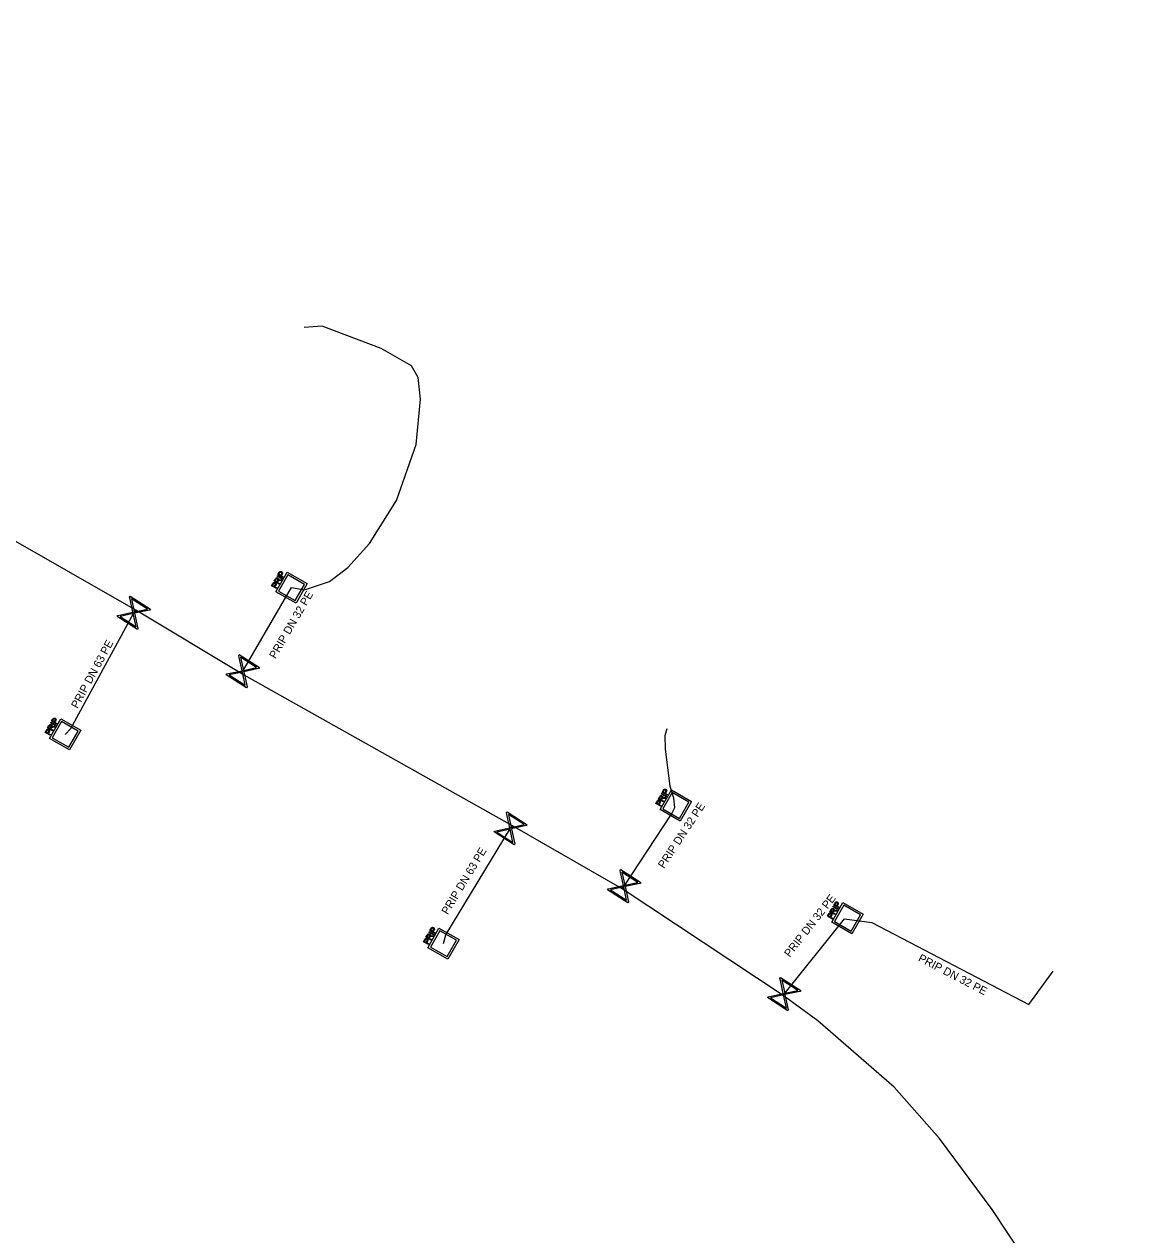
# Model space of a CAD drawing. Extents: x -643842 to -636370, y -1119190 to -1110210.
# Drawn here: x -641942.7 to -641873.9, y -1113730.9 to -1113655.3 of the extents above; entities that cross this region are included whole.
import ezdxf

# ---------------------------------------------------------------- set-up
doc = ezdxf.new("R2010")
doc.units = 0
for name, color, linetype in [('22', 7, 'Continuous'), ('Default', 7, 'Continuous'), ('Level 16', 7, 'Continuous'), ('Level 18', 7, 'Continuous'), ('Level 21', 7, 'Continuous'), ('Level 23', 7, 'Continuous')]:
    doc.layers.add(name, color=color, linetype=linetype)

msp = doc.modelspace()

# ---------------------------------------------------------------- linework, layer by layer
at = {"layer": 'Default'}
for points in [[(-641927.042, -1113689.992), (-641927.018, -1113689.951), (-641926.997, -1113689.934), (-641926.976, -1113689.917), (-641926.948, -1113689.917), (-641926.919, -1113689.916), (-641926.894, -1113689.931), (-641926.86, -1113689.95), (-641926.85, -1113689.984), (-641926.84, -1113690.018), (-641926.859, -1113690.066), (-641926.841, -1113690.055), (-641926.829, -1113690.051), (-641926.803, -1113690.042), (-641926.768, -1113690.04)], [(-641926.909, -1113690.08), (-641926.892, -1113690.051), (-641926.889, -1113690.032), (-641926.886, -1113690.013), (-641926.894, -1113689.997), (-641926.902, -1113689.982), (-641926.918, -1113689.973), (-641926.939, -1113689.961), (-641926.963, -1113689.969), (-641926.986, -1113689.976), (-641927.006, -1113690.011)], [(-641926.813, -1113689.596), (-641926.796, -1113689.565), (-641926.783, -1113689.55), (-641926.766, -1113689.53), (-641926.746, -1113689.52), (-641926.727, -1113689.51), (-641926.702, -1113689.512), (-641926.678, -1113689.514), (-641926.655, -1113689.527), (-641926.615, -1113689.55), (-641926.602, -1113689.591), (-641926.589, -1113689.631), (-641926.627, -1113689.697)], [(-641926.663, -1113689.676), (-641926.64, -1113689.636), (-641926.645, -1113689.611), (-641926.65, -1113689.586), (-641926.678, -1113689.57), (-641926.697, -1113689.559), (-641926.716, -1113689.561), (-641926.735, -1113689.563), (-641926.749, -1113689.576), (-641926.758, -1113689.585), (-641926.774, -1113689.614)], [(-641927.212, -1113690.291), (-641927.195, -1113690.261), (-641927.182, -1113690.245), (-641927.165, -1113690.226), (-641927.145, -1113690.216), (-641927.126, -1113690.206), (-641927.101, -1113690.208), (-641927.077, -1113690.21), (-641927.054, -1113690.223), (-641927.014, -1113690.246), (-641927.001, -1113690.286), (-641926.988, -1113690.327), (-641927.026, -1113690.392)], [(-641927.062, -1113690.372), (-641927.039, -1113690.332), (-641927.044, -1113690.307), (-641927.05, -1113690.282), (-641927.077, -1113690.266), (-641927.096, -1113690.255), (-641927.115, -1113690.257), (-641927.135, -1113690.258), (-641927.148, -1113690.272), (-641927.157, -1113690.281), (-641927.174, -1113690.309)], [(-641926.77, -1113690.09), (-641926.809, -1113690.092), (-641926.83, -1113690.095), (-641926.852, -1113690.098), (-641926.863, -1113690.104), (-641926.874, -1113690.111), (-641926.882, -1113690.119), (-641926.888, -1113690.124), (-641926.897, -1113690.14)], [(-641941.192, -1113699.152), (-641941.168, -1113699.111), (-641941.147, -1113699.094), (-641941.126, -1113699.077), (-641941.098, -1113699.077), (-641941.069, -1113699.076), (-641941.044, -1113699.091), (-641941.01, -1113699.11), (-641941, -1113699.144), (-641940.99, -1113699.178), (-641941.009, -1113699.226), (-641940.991, -1113699.215), (-641940.979, -1113699.211), (-641940.953, -1113699.202), (-641940.918, -1113699.2)], [(-641941.059, -1113699.24), (-641941.042, -1113699.211), (-641941.039, -1113699.192), (-641941.036, -1113699.173), (-641941.044, -1113699.157), (-641941.052, -1113699.142), (-641941.068, -1113699.133), (-641941.089, -1113699.121), (-641941.113, -1113699.129), (-641941.136, -1113699.136), (-641941.156, -1113699.171)], [(-641940.963, -1113698.756), (-641940.946, -1113698.725), (-641940.933, -1113698.71), (-641940.916, -1113698.69), (-641940.896, -1113698.68), (-641940.877, -1113698.67), (-641940.852, -1113698.672), (-641940.828, -1113698.674), (-641940.805, -1113698.687), (-641940.765, -1113698.71), (-641940.752, -1113698.751), (-641940.739, -1113698.791), (-641940.777, -1113698.857)], [(-641940.813, -1113698.836), (-641940.79, -1113698.796), (-641940.795, -1113698.771), (-641940.8, -1113698.746), (-641940.828, -1113698.73), (-641940.847, -1113698.719), (-641940.866, -1113698.721), (-641940.885, -1113698.723), (-641940.899, -1113698.736), (-641940.908, -1113698.745), (-641940.924, -1113698.774)], [(-641941.362, -1113699.451), (-641941.345, -1113699.421), (-641941.332, -1113699.405), (-641941.315, -1113699.386), (-641941.295, -1113699.376), (-641941.276, -1113699.366), (-641941.251, -1113699.368), (-641941.227, -1113699.37), (-641941.204, -1113699.383), (-641941.164, -1113699.406), (-641941.151, -1113699.446), (-641941.138, -1113699.487), (-641941.176, -1113699.552)], [(-641941.212, -1113699.532), (-641941.189, -1113699.492), (-641941.194, -1113699.467), (-641941.2, -1113699.442), (-641941.227, -1113699.426), (-641941.246, -1113699.415), (-641941.265, -1113699.417), (-641941.285, -1113699.418), (-641941.298, -1113699.432), (-641941.307, -1113699.441), (-641941.324, -1113699.469)], [(-641940.92, -1113699.25), (-641940.959, -1113699.252), (-641940.98, -1113699.255), (-641941.002, -1113699.258), (-641941.013, -1113699.264), (-641941.024, -1113699.271), (-641941.032, -1113699.279), (-641941.038, -1113699.284), (-641941.047, -1113699.3)], [(-641903.032, -1113703.592), (-641903.008, -1113703.551), (-641902.987, -1113703.534), (-641902.966, -1113703.517), (-641902.938, -1113703.517), (-641902.909, -1113703.516), (-641902.884, -1113703.531), (-641902.85, -1113703.55), (-641902.84, -1113703.584), (-641902.83, -1113703.618), (-641902.849, -1113703.666), (-641902.831, -1113703.655), (-641902.819, -1113703.651), (-641902.793, -1113703.642), (-641902.758, -1113703.64)], [(-641902.899, -1113703.68), (-641902.882, -1113703.651), (-641902.879, -1113703.632), (-641902.876, -1113703.613), (-641902.884, -1113703.597), (-641902.892, -1113703.582), (-641902.908, -1113703.573), (-641902.929, -1113703.561), (-641902.953, -1113703.569), (-641902.976, -1113703.576), (-641902.996, -1113703.611)], [(-641902.803, -1113703.196), (-641902.786, -1113703.165), (-641902.773, -1113703.15), (-641902.756, -1113703.13), (-641902.736, -1113703.12), (-641902.717, -1113703.11), (-641902.692, -1113703.112), (-641902.668, -1113703.114), (-641902.645, -1113703.127), (-641902.605, -1113703.15), (-641902.592, -1113703.191), (-641902.579, -1113703.231), (-641902.617, -1113703.297)], [(-641902.653, -1113703.276), (-641902.63, -1113703.236), (-641902.635, -1113703.211), (-641902.64, -1113703.186), (-641902.668, -1113703.17), (-641902.687, -1113703.159), (-641902.706, -1113703.161), (-641902.725, -1113703.163), (-641902.739, -1113703.176), (-641902.748, -1113703.185), (-641902.764, -1113703.214)], [(-641903.202, -1113703.891), (-641903.185, -1113703.861), (-641903.172, -1113703.845), (-641903.155, -1113703.826), (-641903.135, -1113703.816), (-641903.116, -1113703.806), (-641903.091, -1113703.808), (-641903.067, -1113703.81), (-641903.044, -1113703.823), (-641903.004, -1113703.846), (-641902.991, -1113703.886), (-641902.978, -1113703.927), (-641903.016, -1113703.992)], [(-641903.052, -1113703.972), (-641903.029, -1113703.932), (-641903.034, -1113703.907), (-641903.04, -1113703.882), (-641903.067, -1113703.866), (-641903.086, -1113703.855), (-641903.105, -1113703.857), (-641903.125, -1113703.858), (-641903.138, -1113703.872), (-641903.147, -1113703.881), (-641903.164, -1113703.909)], [(-641902.76, -1113703.69), (-641902.799, -1113703.692), (-641902.82, -1113703.695), (-641902.842, -1113703.698), (-641902.853, -1113703.704), (-641902.864, -1113703.711), (-641902.872, -1113703.719), (-641902.878, -1113703.724), (-641902.887, -1113703.74)], [(-641892.083, -1113710.236), (-641892.066, -1113710.205), (-641892.053, -1113710.19), (-641892.036, -1113710.17), (-641892.016, -1113710.16), (-641891.997, -1113710.15), (-641891.972, -1113710.152), (-641891.948, -1113710.154), (-641891.925, -1113710.167), (-641891.885, -1113710.19), (-641891.872, -1113710.231), (-641891.859, -1113710.271), (-641891.897, -1113710.337)], [(-641891.933, -1113710.316), (-641891.91, -1113710.276), (-641891.915, -1113710.251), (-641891.92, -1113710.226), (-641891.948, -1113710.21), (-641891.967, -1113710.199), (-641891.986, -1113710.201), (-641892.005, -1113710.203), (-641892.019, -1113710.216), (-641892.028, -1113710.225), (-641892.044, -1113710.254)], [(-641892.482, -1113710.931), (-641892.465, -1113710.901), (-641892.452, -1113710.885), (-641892.435, -1113710.866), (-641892.415, -1113710.856), (-641892.396, -1113710.846), (-641892.371, -1113710.848), (-641892.347, -1113710.85), (-641892.324, -1113710.863), (-641892.284, -1113710.886), (-641892.271, -1113710.926), (-641892.258, -1113710.967), (-641892.296, -1113711.032)], [(-641892.332, -1113711.012), (-641892.309, -1113710.972), (-641892.314, -1113710.947), (-641892.32, -1113710.922), (-641892.347, -1113710.906), (-641892.366, -1113710.895), (-641892.385, -1113710.897), (-641892.405, -1113710.898), (-641892.418, -1113710.912), (-641892.427, -1113710.921), (-641892.444, -1113710.949)], [(-641892.312, -1113710.632), (-641892.288, -1113710.591), (-641892.267, -1113710.574), (-641892.246, -1113710.557), (-641892.218, -1113710.557), (-641892.189, -1113710.556), (-641892.164, -1113710.571), (-641892.13, -1113710.59), (-641892.12, -1113710.624), (-641892.11, -1113710.658), (-641892.129, -1113710.706), (-641892.111, -1113710.695), (-641892.099, -1113710.691), (-641892.073, -1113710.682), (-641892.038, -1113710.68)], [(-641892.179, -1113710.72), (-641892.162, -1113710.691), (-641892.159, -1113710.672), (-641892.156, -1113710.653), (-641892.164, -1113710.637), (-641892.172, -1113710.622), (-641892.188, -1113710.613), (-641892.209, -1113710.601), (-641892.233, -1113710.609), (-641892.256, -1113710.616), (-641892.276, -1113710.651)], [(-641892.04, -1113710.73), (-641892.079, -1113710.732), (-641892.1, -1113710.735), (-641892.122, -1113710.738), (-641892.133, -1113710.744), (-641892.144, -1113710.751), (-641892.152, -1113710.759), (-641892.158, -1113710.764), (-641892.167, -1113710.78)], [(-641917.323, -1113711.826), (-641917.306, -1113711.795), (-641917.293, -1113711.78), (-641917.276, -1113711.76), (-641917.256, -1113711.75), (-641917.237, -1113711.74), (-641917.212, -1113711.742), (-641917.188, -1113711.744), (-641917.165, -1113711.757), (-641917.125, -1113711.78), (-641917.112, -1113711.821), (-641917.099, -1113711.861), (-641917.137, -1113711.927)], [(-641917.173, -1113711.906), (-641917.15, -1113711.866), (-641917.155, -1113711.841), (-641917.16, -1113711.816), (-641917.188, -1113711.8), (-641917.207, -1113711.789), (-641917.226, -1113711.791), (-641917.245, -1113711.793), (-641917.259, -1113711.806), (-641917.268, -1113711.815), (-641917.284, -1113711.844)], [(-641917.722, -1113712.521), (-641917.705, -1113712.491), (-641917.692, -1113712.475), (-641917.675, -1113712.456), (-641917.655, -1113712.446), (-641917.636, -1113712.436), (-641917.611, -1113712.438), (-641917.587, -1113712.44), (-641917.564, -1113712.453), (-641917.524, -1113712.476), (-641917.511, -1113712.516), (-641917.498, -1113712.557), (-641917.536, -1113712.622)], [(-641917.572, -1113712.602), (-641917.549, -1113712.562), (-641917.554, -1113712.537), (-641917.56, -1113712.512), (-641917.587, -1113712.496), (-641917.606, -1113712.485), (-641917.625, -1113712.487), (-641917.645, -1113712.488), (-641917.658, -1113712.502), (-641917.667, -1113712.511), (-641917.684, -1113712.539)], [(-641917.552, -1113712.222), (-641917.528, -1113712.181), (-641917.507, -1113712.164), (-641917.486, -1113712.147), (-641917.458, -1113712.147), (-641917.429, -1113712.146), (-641917.404, -1113712.161), (-641917.37, -1113712.18), (-641917.36, -1113712.214), (-641917.35, -1113712.248), (-641917.369, -1113712.296), (-641917.351, -1113712.285), (-641917.339, -1113712.281), (-641917.313, -1113712.272), (-641917.278, -1113712.27)], [(-641917.419, -1113712.31), (-641917.402, -1113712.281), (-641917.399, -1113712.262), (-641917.396, -1113712.243), (-641917.404, -1113712.227), (-641917.412, -1113712.212), (-641917.428, -1113712.203), (-641917.449, -1113712.191), (-641917.473, -1113712.199), (-641917.496, -1113712.206), (-641917.516, -1113712.241)], [(-641917.28, -1113712.32), (-641917.319, -1113712.322), (-641917.34, -1113712.325), (-641917.362, -1113712.328), (-641917.373, -1113712.334), (-641917.384, -1113712.341), (-641917.392, -1113712.349), (-641917.398, -1113712.354), (-641917.407, -1113712.37)]]:
    msp.add_open_spline(points, degree=3, dxfattribs=at)
at = {"layer": 'Level 16'}
for points in [[(-641936.114, -1113691.063), (-641934.853, -1113691.876), (-641934.889, -1113691.931), (-641935.015, -1113691.954), (-641935.836, -1113692.133), (-641935.63, -1113693.081), (-641935.666, -1113693.137), (-641936.927, -1113692.324), (-641936.891, -1113692.269), (-641935.941, -1113692.065), (-641936.12, -1113691.245), (-641936.15, -1113691.119), (-641936.114, -1113691.063)], [(-641936.033, -1113691.227), (-641935.855, -1113692.047), (-641935.037, -1113691.869), (-641936.033, -1113691.227)], [(-641935.743, -1113692.975), (-641935.922, -1113692.152), (-641936.744, -1113692.33), (-641935.743, -1113692.975)], [(-641929.294, -1113694.713), (-641928.033, -1113695.526), (-641928.069, -1113695.581), (-641928.195, -1113695.604), (-641929.016, -1113695.783), (-641928.81, -1113696.731), (-641928.846, -1113696.787), (-641930.107, -1113695.974), (-641930.071, -1113695.919), (-641929.121, -1113695.715), (-641929.3, -1113694.895), (-641929.33, -1113694.769), (-641929.294, -1113694.713)], [(-641929.213, -1113694.877), (-641929.035, -1113695.697), (-641928.217, -1113695.519), (-641929.213, -1113694.877)], [(-641928.923, -1113696.625), (-641929.102, -1113695.802), (-641929.924, -1113695.98), (-641928.923, -1113696.625)], [(-641912.564, -1113704.523), (-641911.303, -1113705.336), (-641911.339, -1113705.391), (-641911.465, -1113705.414), (-641912.286, -1113705.593), (-641912.08, -1113706.541), (-641912.116, -1113706.597), (-641913.377, -1113705.784), (-641913.341, -1113705.729), (-641912.391, -1113705.525), (-641912.57, -1113704.705), (-641912.6, -1113704.579), (-641912.564, -1113704.523)], [(-641912.483, -1113704.687), (-641912.305, -1113705.507), (-641911.487, -1113705.329), (-641912.483, -1113704.687)], [(-641912.193, -1113706.435), (-641912.372, -1113705.612), (-641913.194, -1113705.79), (-641912.193, -1113706.435)], [(-641905.464, -1113708.133), (-641904.203, -1113708.946), (-641904.239, -1113709.001), (-641904.365, -1113709.024), (-641905.186, -1113709.203), (-641904.98, -1113710.151), (-641905.016, -1113710.207), (-641906.277, -1113709.394), (-641906.241, -1113709.339), (-641905.291, -1113709.135), (-641905.47, -1113708.315), (-641905.5, -1113708.189), (-641905.464, -1113708.133)], [(-641905.383, -1113708.297), (-641905.205, -1113709.117), (-641904.387, -1113708.939), (-641905.383, -1113708.297)], [(-641905.093, -1113710.045), (-641905.272, -1113709.222), (-641906.094, -1113709.4), (-641905.093, -1113710.045)], [(-641895.474, -1113714.873), (-641894.213, -1113715.686), (-641894.249, -1113715.741), (-641894.375, -1113715.764), (-641895.196, -1113715.943), (-641894.99, -1113716.891), (-641895.026, -1113716.947), (-641896.287, -1113716.134), (-641896.251, -1113716.079), (-641895.301, -1113715.875), (-641895.48, -1113715.055), (-641895.51, -1113714.929), (-641895.474, -1113714.873)], [(-641895.393, -1113715.037), (-641895.215, -1113715.857), (-641894.397, -1113715.679), (-641895.393, -1113715.037)], [(-641895.103, -1113716.785), (-641895.282, -1113715.962), (-641896.104, -1113716.14), (-641895.103, -1113716.785)]]:
    msp.add_lwpolyline(points, dxfattribs=at)
at = {"layer": 'Level 18'}
for points in [[(-641926.809, -1113690.308), (-641927.12, -1113690.13), (-641927.042, -1113689.992)], [(-641927.006, -1113690.011), (-641927.062, -1113690.109), (-641926.959, -1113690.168)], [(-641926.307, -1113689.558), (-641925.047, -1113690.278), (-641925.748, -1113691.505), (-641927.008, -1113690.785), (-641926.307, -1113689.558)], [(-641926.627, -1113689.993), (-641926.939, -1113689.815), (-641926.916, -1113689.775), (-641926.604, -1113689.953), (-641926.627, -1113689.993)], [(-641926.568, -1113689.89), (-641926.88, -1113689.712), (-641926.813, -1113689.596)], [(-641926.841, -1113690.741), (-641925.795, -1113691.339), (-641925.214, -1113690.322), (-641926.259, -1113689.724), (-641926.841, -1113690.741)], [(-641926.774, -1113689.614), (-641926.82, -1113689.693), (-641926.709, -1113689.757)], [(-641926.768, -1113690.04), (-641926.652, -1113690.035), (-641926.682, -1113690.087), (-641926.77, -1113690.09)], [(-641926.709, -1113689.757), (-641926.663, -1113689.676)], [(-641926.627, -1113689.697), (-641926.673, -1113689.777), (-641926.545, -1113689.85), (-641926.568, -1113689.89)], [(-641926.968, -1113690.586), (-641927.279, -1113690.408), (-641927.212, -1113690.291)], [(-641927.174, -1113690.309), (-641927.219, -1113690.389), (-641927.108, -1113690.452)], [(-641927.108, -1113690.452), (-641927.062, -1113690.372)], [(-641927.026, -1113690.392), (-641927.072, -1113690.473), (-641926.945, -1113690.546), (-641926.968, -1113690.586)], [(-641926.959, -1113690.168), (-641926.909, -1113690.08)], [(-641926.897, -1113690.14), (-641926.924, -1113690.188), (-641926.785, -1113690.267), (-641926.809, -1113690.308)], [(-641940.457, -1113698.718), (-641939.197, -1113699.438), (-641939.898, -1113700.665), (-641941.158, -1113699.945), (-641940.457, -1113698.718)], [(-641940.777, -1113699.153), (-641941.089, -1113698.975), (-641941.066, -1113698.935), (-641940.754, -1113699.113), (-641940.777, -1113699.153)], [(-641940.718, -1113699.05), (-641941.03, -1113698.872), (-641940.963, -1113698.756)], [(-641940.991, -1113699.901), (-641939.945, -1113700.499), (-641939.364, -1113699.482), (-641940.409, -1113698.884), (-641940.991, -1113699.901)], [(-641940.924, -1113698.774), (-641940.97, -1113698.853), (-641940.859, -1113698.917)], [(-641940.859, -1113698.917), (-641940.813, -1113698.836)], [(-641940.777, -1113698.857), (-641940.823, -1113698.937), (-641940.695, -1113699.01), (-641940.718, -1113699.05)], [(-641941.118, -1113699.746), (-641941.429, -1113699.568), (-641941.362, -1113699.451)], [(-641941.324, -1113699.469), (-641941.369, -1113699.549), (-641941.258, -1113699.612)], [(-641940.959, -1113699.468), (-641941.27, -1113699.29), (-641941.192, -1113699.152)], [(-641941.258, -1113699.612), (-641941.212, -1113699.532)], [(-641941.176, -1113699.552), (-641941.222, -1113699.633), (-641941.095, -1113699.706), (-641941.118, -1113699.746)], [(-641941.156, -1113699.171), (-641941.212, -1113699.269), (-641941.109, -1113699.328)], [(-641941.109, -1113699.328), (-641941.059, -1113699.24)], [(-641941.047, -1113699.3), (-641941.074, -1113699.348), (-641940.935, -1113699.427), (-641940.959, -1113699.468)], [(-641940.918, -1113699.2), (-641940.802, -1113699.195), (-641940.832, -1113699.247), (-641940.92, -1113699.25)], [(-641902.799, -1113703.908), (-641903.11, -1113703.73), (-641903.032, -1113703.592)], [(-641902.996, -1113703.611), (-641903.052, -1113703.709), (-641902.949, -1113703.768)], [(-641902.297, -1113703.158), (-641901.037, -1113703.878), (-641901.738, -1113705.105), (-641902.998, -1113704.385), (-641902.297, -1113703.158)], [(-641902.617, -1113703.593), (-641902.929, -1113703.415), (-641902.906, -1113703.375), (-641902.594, -1113703.553), (-641902.617, -1113703.593)], [(-641902.558, -1113703.49), (-641902.87, -1113703.312), (-641902.803, -1113703.196)], [(-641902.831, -1113704.341), (-641901.785, -1113704.939), (-641901.204, -1113703.922), (-641902.249, -1113703.324), (-641902.831, -1113704.341)], [(-641902.764, -1113703.214), (-641902.81, -1113703.293), (-641902.699, -1113703.357)], [(-641902.758, -1113703.64), (-641902.642, -1113703.635), (-641902.672, -1113703.687), (-641902.76, -1113703.69)], [(-641902.699, -1113703.357), (-641902.653, -1113703.276)], [(-641902.617, -1113703.297), (-641902.663, -1113703.377), (-641902.535, -1113703.45), (-641902.558, -1113703.49)], [(-641902.958, -1113704.186), (-641903.269, -1113704.008), (-641903.202, -1113703.891)], [(-641903.164, -1113703.909), (-641903.209, -1113703.989), (-641903.098, -1113704.052)], [(-641903.098, -1113704.052), (-641903.052, -1113703.972)], [(-641903.016, -1113703.992), (-641903.062, -1113704.073), (-641902.935, -1113704.146), (-641902.958, -1113704.186)], [(-641902.949, -1113703.768), (-641902.899, -1113703.68)], [(-641902.887, -1113703.74), (-641902.914, -1113703.788), (-641902.775, -1113703.867), (-641902.799, -1113703.908)], [(-641891.577, -1113710.198), (-641890.317, -1113710.918), (-641891.018, -1113712.145), (-641892.278, -1113711.425), (-641891.577, -1113710.198)], [(-641891.897, -1113710.633), (-641892.209, -1113710.455), (-641892.186, -1113710.415), (-641891.874, -1113710.593), (-641891.897, -1113710.633)], [(-641891.838, -1113710.53), (-641892.15, -1113710.352), (-641892.083, -1113710.236)], [(-641892.111, -1113711.381), (-641891.065, -1113711.979), (-641890.484, -1113710.962), (-641891.529, -1113710.364), (-641892.111, -1113711.381)], [(-641892.044, -1113710.254), (-641892.09, -1113710.333), (-641891.979, -1113710.397)], [(-641891.979, -1113710.397), (-641891.933, -1113710.316)], [(-641891.897, -1113710.337), (-641891.943, -1113710.417), (-641891.815, -1113710.49), (-641891.838, -1113710.53)], [(-641892.238, -1113711.226), (-641892.549, -1113711.048), (-641892.482, -1113710.931)], [(-641892.444, -1113710.949), (-641892.489, -1113711.029), (-641892.378, -1113711.092)], [(-641892.079, -1113710.948), (-641892.39, -1113710.77), (-641892.312, -1113710.632)], [(-641892.378, -1113711.092), (-641892.332, -1113711.012)], [(-641892.296, -1113711.032), (-641892.342, -1113711.113), (-641892.215, -1113711.186), (-641892.238, -1113711.226)], [(-641892.276, -1113710.651), (-641892.332, -1113710.749), (-641892.229, -1113710.808)], [(-641892.229, -1113710.808), (-641892.179, -1113710.72)], [(-641892.167, -1113710.78), (-641892.194, -1113710.828), (-641892.055, -1113710.907), (-641892.079, -1113710.948)], [(-641892.038, -1113710.68), (-641891.922, -1113710.675), (-641891.952, -1113710.727), (-641892.04, -1113710.73)], [(-641916.817, -1113711.788), (-641915.557, -1113712.508), (-641916.258, -1113713.735), (-641917.518, -1113713.015), (-641916.817, -1113711.788)], [(-641917.078, -1113712.12), (-641917.39, -1113711.942), (-641917.323, -1113711.826)], [(-641917.351, -1113712.971), (-641916.305, -1113713.569), (-641915.724, -1113712.552), (-641916.769, -1113711.954), (-641917.351, -1113712.971)], [(-641917.284, -1113711.844), (-641917.33, -1113711.923), (-641917.219, -1113711.987)], [(-641917.219, -1113711.987), (-641917.173, -1113711.906)], [(-641917.137, -1113711.927), (-641917.183, -1113712.007), (-641917.055, -1113712.08), (-641917.078, -1113712.12)], [(-641917.478, -1113712.816), (-641917.789, -1113712.638), (-641917.722, -1113712.521)], [(-641917.684, -1113712.539), (-641917.729, -1113712.619), (-641917.618, -1113712.682)], [(-641917.319, -1113712.538), (-641917.63, -1113712.36), (-641917.552, -1113712.222)], [(-641917.618, -1113712.682), (-641917.572, -1113712.602)], [(-641917.536, -1113712.622), (-641917.582, -1113712.703), (-641917.455, -1113712.776), (-641917.478, -1113712.816)], [(-641917.516, -1113712.241), (-641917.572, -1113712.339), (-641917.469, -1113712.398)], [(-641917.469, -1113712.398), (-641917.419, -1113712.31)], [(-641917.137, -1113712.223), (-641917.449, -1113712.045), (-641917.426, -1113712.005), (-641917.114, -1113712.183), (-641917.137, -1113712.223)], [(-641917.407, -1113712.37), (-641917.434, -1113712.418), (-641917.295, -1113712.497), (-641917.319, -1113712.538)], [(-641917.278, -1113712.27), (-641917.162, -1113712.265), (-641917.192, -1113712.317), (-641917.28, -1113712.32)]]:
    msp.add_lwpolyline(points, dxfattribs=at)
at = {"layer": 'Level 21'}
msp.add_lwpolyline([(-641873.9, -1113743.75), (-641874.14, -1113743.29), (-641875.92, -1113739.91), (-641878.16, -1113735.53), (-641882.26, -1113729.36), (-641885.55, -1113724.92), (-641888.37, -1113721.73), (-641893.14, -1113717.58), (-641895.32, -1113716), (-641905.37, -1113709.33), (-641912.23, -1113705.41), (-641929.14, -1113695.91), (-641935.76, -1113691.93), (-641952.96, -1113682.11), (-641958.15, -1113679.09), (-641977.2, -1113667.56), (-641979.98, -1113665.68), (-641996.54, -1113655.48), (-642004.64, -1113650.84)], dxfattribs=at)
at = {"layer": 'Level 23'}
for points in [[(-641926.03, -1113690.53), (-641925.22, -1113690.66), (-641923.65, -1113690.14), (-641922.51, -1113689.27), (-641921.16, -1113687.77), (-641919.48, -1113685.08), (-641918.24, -1113681.58), (-641917.97, -1113678.76), (-641918.12, -1113677.4), (-641918.54, -1113676.67), (-641920.42, -1113675.59), (-641924.12, -1113674.2), (-641925.25, -1113674.29)], [(-641929.14, -1113695.91), (-641929.07, -1113695.75), (-641926.03, -1113690.53)], [(-641940.18, -1113699.69), (-641939.83, -1113699.33), (-641935.89, -1113692.1), (-641935.76, -1113691.93)], [(-641905.37, -1113709.33), (-641905.24, -1113709.17), (-641902.28, -1113704.67), (-641902.08, -1113704.26), (-641902.15, -1113703.68), (-641902.37, -1113702.94), (-641902.67, -1113700.59), (-641902.69, -1113699.77), (-641902.551, -1113699.324)], [(-641916.54, -1113712.76), (-641916.38, -1113712.22), (-641912.34, -1113705.56), (-641912.23, -1113705.41)], [(-641895.32, -1113716), (-641895.25, -1113715.91), (-641891.47, -1113711.21), (-641889.77, -1113711.45), (-641879.96, -1113716.56), (-641878.44, -1113714.48)]]:
    msp.add_lwpolyline(points, dxfattribs=at)

# ---------------------------------------------------------------- texts
at = {"layer": '22'}
for s, rotation, p in [('PRIP DN 32 PE', 59.78453, (-641927.028, -1113695.01)), ('PRIP DN 63 PE', 61.41175, (-641939.401, -1113698.116)), ('PRIP DN 32 PE', 56.66397, (-641902.758, -1113708.107)), ('PRIP DN 63 PE', 58.75872, (-641916.272, -1113710.989)), ('PRIP DN 32 PE', 51.94953, (-641894.899, -1113713.65)), ('PRIP DN 32 PE', 332.48513, (-641886.916, -1113713.821))]:
    msp.add_text(s, height=0.5, rotation=rotation, dxfattribs=at).set_placement(p)

doc.saveas('drawing.dxf')
